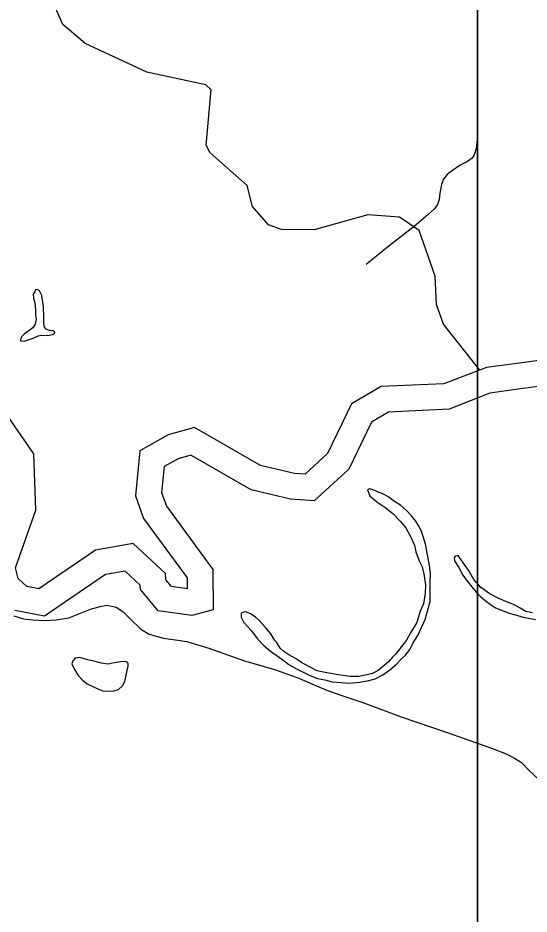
# Model space of a CAD drawing. Extents: x 2082433 to 2279600, y 546599 to 755198.
# Drawn here: x 2198249 to 2201499, y 609157 to 614855 of the extents above; entities that cross this region are included whole.
import ezdxf

# ---------------------------------------------------------------- set-up
doc = ezdxf.new("R2010")
doc.units = 0
for name, color, linetype in [('Exist Hydrographic Misc Water Feature', 7, 'Continuous'), ('Exist Hydrographic River Shore', 7, 'Continuous'), ('Exist Road Non-System Type 51', 7, 'Continuous'), ('Map Preparation Inset Cut Line', 7, 'Continuous')]:
    doc.layers.add(name, color=color, linetype=linetype)

msp = doc.modelspace()

# ---------------------------------------------------------------- linework, layer by layer
at = {"layer": 'Exist Hydrographic Misc Water Feature'}
for points in [[(2201187.1, 612616.7), (2200954.7, 612907.9), (2200911.6, 613033.4), (2200902.6, 613213.9), (2200800.5, 613504.7), (2200674.6, 613589.2), (2200474.6, 613603.1), (2200133.6, 613508.3), (2199925.5, 613509.2), (2199842.5, 613540.5), (2199741.6, 613657.3), (2199707.5, 613789.2), (2199472.5, 613997.4), (2199446.5, 614047), (2199477.5, 614397.4), (2199444.4, 614430.9), (2199068.6, 614510.7), (2198676.5, 614692.5), (2198533.6, 614813.4), (2198457.5, 614988.8)], [(2198385.7, 613119.6), (2198371.6, 613129.5), (2198361.7, 613125.7), (2198356.2, 613113.5), (2198345.8, 613099.3), (2198348.2, 613073.3), (2198356, 613043.4), (2198360.5, 612999.3), (2198360.9, 612965.6), (2198364.6, 612939.5), (2198358.9, 612907.5), (2198343.3, 612885.5), (2198317.5, 612865.1), (2198289.8, 612845), (2198273.6, 612829.1), (2198263.9, 612809.1), (2198267.8, 612802.8), (2198291.8, 612801.2), (2198319.9, 612811.2), (2198346, 612819.4), (2198361.7, 612825.5), (2198377.5, 612833.7), (2198397.4, 612837.6), (2198419.6, 612835.9), (2198447.7, 612838.1), (2198469.6, 612842.5), (2198479.6, 612846.3), (2198483.3, 612858.3), (2198473.5, 612866.3), (2198451.4, 612868), (2198429.4, 612876.2), (2198417.5, 612889.7), (2198413.2, 612909.9), (2198413, 612951.6), (2198412.4, 613019.9), (2198406.2, 613061.7), (2198401.9, 613089.6), (2198385.7, 613119.6)], [(2199892.5, 610887.1), (2199882.2, 610896.7), (2199858.2, 610938.8), (2199824, 610980.5), (2199783.6, 611024.3), (2199759.2, 611045.9), (2199731.5, 611063.8), (2199705.5, 611077.5), (2199689, 611079.6), (2199669.6, 611071.2), (2199669.4, 611045.3), (2199686, 611011.5), (2199734.4, 610957.6), (2199770.5, 610909.9), (2199812.7, 610864.2), (2199854.7, 610828.7), (2199897, 610799.1), (2199941.5, 610767.3), (2199971.4, 610743.3), (2200019.6, 610715.8), (2200061.8, 610696), (2200105.7, 610674.4), (2200153.9, 610654.9), (2200199.8, 610647.2), (2200248.2, 610633.4), (2200304, 610629.8), (2200356.1, 610626), (2200426, 610632.5), (2200480.1, 610643), (2200520.1, 610653.2), (2200570, 610679.7), (2200613.2, 610710.1), (2200657.1, 610746.5), (2200688.7, 610780.6), (2200712.7, 610804.6), (2200740.6, 610838.9), (2200762.3, 610883.1), (2200792.2, 610929.3), (2200839, 611029.6), (2200870.8, 611145.7), (2200869.7, 611211.6), (2200869.3, 611267.6), (2200873, 611325.4), (2200864.6, 611387.5), (2200852.3, 611451.4), (2200841.8, 611501.2), (2200827.3, 611550.9), (2200813.1, 611596.9), (2200798.8, 611622.9), (2200779.1, 611656.7), (2200752.7, 611690.3), (2200720.7, 611724.4), (2200681.9, 611758.2), (2200643.8, 611781.8), (2200602.1, 611811.6), (2200569.7, 611829.1), (2200535.9, 611843.1), (2200507.6, 611854.7), (2200483.6, 611860.8), (2200471.9, 611854.4), (2200486.1, 611816.6), (2200532, 611779.2), (2200582, 611745.3), (2200632.5, 611703.6), (2200679, 611656), (2200715.1, 611612.4), (2200743.4, 611562.8), (2200769.9, 611502.8), (2200779.9, 611460.8), (2200800.4, 611402.9), (2200818.9, 611365.2), (2200831, 611321.2), (2200839.8, 611251.3), (2200837.7, 611195.3), (2200828.5, 611129.4), (2200806.8, 611083.1), (2200785.5, 611011), (2200747.7, 610948.9), (2200720.3, 610898.7), (2200694.6, 610866.5), (2200670.4, 610836.5), (2200654.8, 610814.1), (2200631.3, 610790.1), (2200605.4, 610762), (2200539.4, 610705.4), (2200503.7, 610687.3), (2200467.8, 610678.9), (2200416, 610668.5), (2200361.4, 610668.2), (2200287.8, 610677.7), (2200213.6, 610691.3), (2200151.6, 610704.8), (2200111.7, 610724.6), (2200059.2, 610752), (2200013, 610781.6), (2199971.2, 610805.4), (2199940.9, 610827.4), (2199916.9, 610848.9), (2199904.8, 610869), (2199892.5, 610887.1)], [(2201520.2, 611072), (2201478.5, 611081.9), (2201442.2, 611101.6), (2201400.4, 611125.3), (2201352.2, 611144.8), (2201302.2, 611166.5), (2201249.9, 611194.3), (2201191.9, 611233.9), (2201149, 611285.4), (2201113.1, 611345.2), (2201056.5, 611424.6), (2201050.2, 611434.5), (2201039.9, 611434.5), (2201030.3, 611432.7), (2201022.7, 611422.5), (2201024.6, 611402.7), (2201052.6, 611360.7), (2201077, 611312.9), (2201099.4, 611283.1), (2201135.5, 611237.5), (2201163.8, 611203.6), (2201192.1, 611173.8), (2201228.4, 611144), (2201260, 611122.2), (2201286.4, 611104.4), (2201324.5, 611088.9), (2201372.5, 611071.2), (2201404.5, 611061.5), (2201462.7, 611045.8), (2201496.8, 611038.2), (2201539.2, 611030.1)], [(2198949.8, 610736.6), (2198949.8, 610746.3), (2198947.6, 610756.4), (2198931.6, 610762.4), (2198901.9, 610762.1), (2198861.9, 610753.9), (2198823.7, 610747.5), (2198780.1, 610753.3), (2198731.9, 610765.1), (2198685.7, 610776.5), (2198641.8, 610788.4), (2198614, 610784.1), (2198598.2, 610768.2), (2198592.2, 610748), (2198608.2, 610712.3), (2198632.6, 610674.2), (2198658.7, 610644.7), (2198689, 610620.7), (2198729, 610602.9), (2198757.1, 610589.3), (2198789.5, 610577.5), (2198819.2, 610575.4), (2198861.5, 610576), (2198889.1, 610586), (2198915, 610608.5), (2198928.9, 610636.3), (2198949.8, 610736.6)]]:
    msp.add_lwpolyline(points, dxfattribs=at)
at = {"layer": 'Exist Hydrographic River Shore'}
for points in [[(2201438.2, 612661.1), (2201228.3, 612632.3)], [(2202390.3, 611757), (2202069.8, 611715.9), (2201951, 611752.7), (2201943.5, 611761.6), (2201942.7, 611868.8), (2202032.3, 612209.8), (2202040.6, 612440.4), (2201927.6, 612596.9), (2201710.4, 612698.5), (2201438.2, 612661.1)], [(2201228.3, 612632.3), (2200957.4, 612529.5), (2200558.8, 612510.9), (2200370.7, 612402.7), (2200218.5, 612085.5), (2200074.5, 611953.6), (2200008.2, 611958.9), (2199791.8, 612008.8), (2199371, 612250.9), (2199203.9, 612205.6), (2199025.3, 612103.5), (2198995.9, 611817), (2199048.4, 611672.6), (2199325.7, 611295), (2199326.1, 611225.8), (2199226.3, 611239.5), (2199189.7, 611283.6), (2199188.5, 611322.2), (2198982.7, 611514.3), (2198741.8, 611471.7), (2198382.5, 611226.1), (2198305.7, 611241), (2198249.9, 611291.9), (2198234.7, 611359.1), (2198363.1, 611726.1), (2198350.6, 612083.9), (2198189.3, 612316.7)], [(2202357.4, 611587.4), (2202055.4, 611548.7), (2201856.4, 611610.2), (2201779.8, 611701.4), (2201778.5, 611889.5), (2201869, 612233.9), (2201874.6, 612390), (2201819.5, 612466.4), (2201684.8, 612529.4), (2201429.7, 612494.4)], [(2201429.7, 612494.4), (2201250.7, 612469.8)], [(2201250.7, 612469.8), (2200991.8, 612366.9), (2200606.2, 612348.9), (2200496.6, 612285.9), (2200352.7, 611986), (2200132.5, 611784.3), (2199983, 611796.4), (2199731.2, 611854.4), (2199348.1, 612074.7), (2199267.1, 612052.8), (2199179.9, 612002.9), (2199163, 611837.7), (2199194.6, 611750.7), (2199489.4, 611349.2), (2199491, 611091.6), (2199355.5, 611056.1), (2199140.9, 611085.7), (2199027.5, 611222), (2199026.6, 611248.9), (2198930.6, 611338.5), (2198805.2, 611316.3), (2198418.6, 611052.1), (2198229.2, 611088.6)]]:
    msp.add_lwpolyline(points, dxfattribs=at)
at = {"layer": 'Exist Road Non-System Type 51'}
for points in [[(2201166.2, 614072.8), (2201164.4, 614034.9), (2201156.6, 614004.8), (2201150.8, 613984.8), (2201136.8, 613964.6), (2201107.2, 613942.4), (2201061.3, 613920.2), (2201013.4, 613885.8), (2200977.7, 613859.7), (2200955.9, 613829.5), (2200942.2, 613795.4), (2200932.5, 613741.4), (2200926.7, 613701.4), (2200917.1, 613669.4), (2200895.3, 613639.2), (2200857.6, 613604.8), (2200768.1, 613530.2), (2200609, 613405.3), (2200463.8, 613288.3)], [(2198222.3, 611053.7), (2198284.5, 611034.4), (2198344.6, 611027.9), (2198417.5, 611023.7), (2198492.5, 611027.9), (2198573, 611040.8), (2198710.3, 611096.6), (2198772.5, 611113.7), (2198817.5, 611122.3), (2198873.3, 611109.5), (2198916.2, 611081.6), (2198963.3, 611034.4), (2199029.8, 610970), (2199079.2, 610940), (2199119.9, 610927.1), (2199175.7, 610912.1), (2199250.8, 610901.4), (2199322.6, 610890.7), (2199462, 610847.8), (2199683, 610770.6), (2199880.3, 610712.7), (2200025.1, 610661.2), (2200206.3, 610584), (2200296.4, 610551.8), (2200442.2, 610502.5), (2200686.8, 610412.4), (2200977.4, 610311.6), (2201266.9, 610210.8), (2201352.7, 610176.4), (2201406.4, 610148.5), (2201451.4, 610120.7), (2201498.6, 610073.5), (2201569.4, 610004.8)]]:
    msp.add_lwpolyline(points, dxfattribs=at)
at = {"layer": 'Map Preparation Inset Cut Line'}
for points in [[(2201171.6, 601522.9), (2201171.6, 630228.2), (2239582.9, 630228.2), (2239582.9, 645768.1), (2269582.7, 645768.1), (2253496.2, 601522.9)], [(2125488.3, 630228.2), (2201171.6, 630228.2), (2201171.6, 601522.9), (2185962.8, 601519.6), (2185962.8, 585979.7), (2125488.3, 585979.7)]]:
    msp.add_lwpolyline(points, close=True, dxfattribs=at)

doc.saveas('drawing.dxf')
